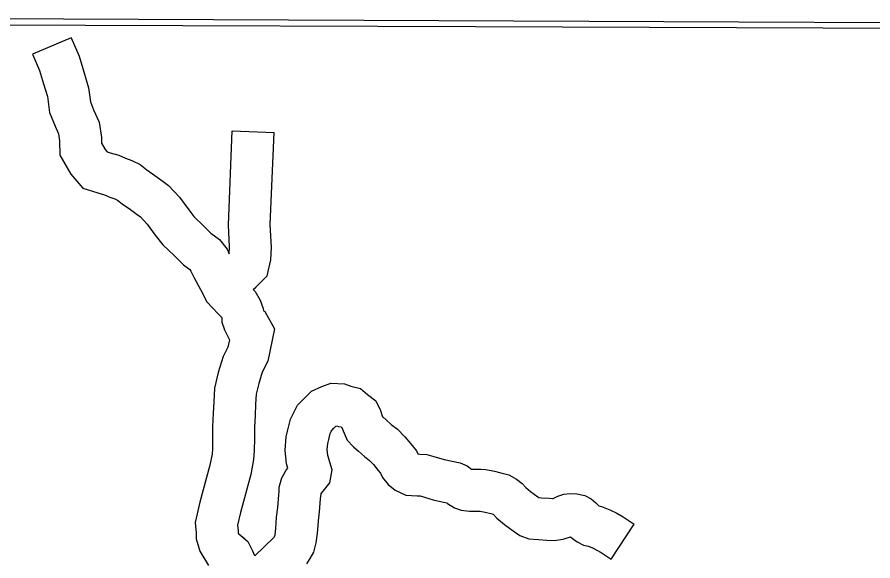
# Model space of a CAD drawing. Extents: x 1377389 to 1380723, y 1168351 to 1170484.
# Drawn here: x 1378388.2 to 1378449.4, y 1169283.9 to 1169322.8 of the extents above; entities that cross this region are included whole.
import ezdxf

# ---------------------------------------------------------------- set-up
doc = ezdxf.new("R2010")
doc.units = 0
doc.layers.add('B_Fill', color=7, linetype='Continuous')

msp = doc.modelspace()

# ---------------------------------------------------------------- linework, layer by layer
at = {"layer": 'B_Fill'}
for points in [[(1378340.611, 1169322.662), (1378364.608, 1169322.807), (1378455.912, 1169322.385)], [(1378340.611, 1169322.171), (1378359.301, 1169322.281), (1378364.669, 1169322.342), (1378393.018, 1169322.234)], [(1378393.018, 1169322.234), (1378420.942, 1169322.127)], [(1378420.942, 1169322.127), (1378464.495, 1169321.96), (1378471.613, 1169321.859), (1378485.732, 1169321.874)], [(1378392.022, 1169321.327), (1378389.259, 1169320.158), (1378389.765, 1169318.977), (1378390.054, 1169318.024), (1378390.331, 1169317.115), (1378390.474, 1169315.967), (1378390.871, 1169315.004), (1378391.113, 1169314.449), (1378391.191, 1169313.945), (1378391.206, 1169312.922), (1378392.014, 1169311.574), (1378392.868, 1169310.563), (1378393.94, 1169310.231), (1378394.407, 1169310.091), (1378394.803, 1169309.923), (1378395.153, 1169309.79), (1378395.349, 1169309.693), (1378395.666, 1169309.446), (1378396.268, 1169309.028), (1378396.738, 1169308.686), (1378396.982, 1169308.503), (1378397.46, 1169307.991), (1378398.045, 1169307.196), (1378398.576, 1169306.506), (1378399.409, 1169305.721), (1378400.051, 1169305.079), (1378400.513, 1169304.731), (1378400.598, 1169304.622), (1378400.818, 1169304.145), (1378401.278, 1169303.317), (1378401.723, 1169302.425), (1378402.541, 1169301.57), (1378402.795, 1169301.299), (1378402.812, 1169300.967), (1378403.006, 1169300.422), (1378403.345, 1169299.702), (1378403.238, 1169299.176), (1378402.904, 1169298.519), (1378402.547, 1169297.37), (1378402.28, 1169296.246), (1378402.228, 1169295.26), (1378402.183, 1169294.451), (1378402.136, 1169293.506), (1378402.142, 1169292.677), (1378402.131, 1169291.9), (1378402.102, 1169291.515), (1378401.957, 1169290.733), (1378401.228, 1169288.079), (1378400.89, 1169286.615), (1378400.964, 1169285.883), (1378400.964, 1169285.463), (1378401.22, 1169284.562), (1378401.846, 1169283.557)], [(1378392.022, 1169321.327), (1378392.587, 1169320.007), (1378392.925, 1169318.897), (1378393.276, 1169317.742), (1378393.401, 1169316.737), (1378393.632, 1169316.175), (1378394.018, 1169315.294), (1378394.188, 1169314.197), (1378394.194, 1169313.771), (1378394.462, 1169313.325), (1378394.593, 1169313.17), (1378394.815, 1169313.101), (1378395.427, 1169312.917), (1378395.922, 1169312.707), (1378396.355, 1169312.542), (1378396.953, 1169312.245), (1378397.443, 1169311.864), (1378398.006, 1169311.474), (1378398.522, 1169311.099), (1378398.995, 1169310.743), (1378399.772, 1169309.91), (1378400.442, 1169309), (1378400.808, 1169308.524), (1378401.499, 1169307.874), (1378402.022, 1169307.35), (1378402.635, 1169306.889), (1378403.178, 1169306.191), (1378403.33, 1169305.861)], [(1378403.33, 1169305.861), (1378403.361, 1169306.325), (1378403.272, 1169307.937), (1378403.546, 1169314.667), (1378406.544, 1169314.545)], [(1378405.051, 1169303.302), (1378405.236, 1169303.48), (1378405.518, 1169303.762), (1378406.048, 1169304.293), (1378406.307, 1169305.418), (1378406.367, 1169306.309), (1378406.275, 1169307.959), (1378406.544, 1169314.545)], [(1378405.051, 1169303.302), (1378405.199, 1169303.168), (1378405.554, 1169302.537), (1378405.767, 1169301.941), (1378405.775, 1169301.775), (1378405.874, 1169301.733), (1378406.569, 1169300.497), (1378406.096, 1169298.18), (1378405.694, 1169297.387), (1378405.442, 1169296.577), (1378405.261, 1169295.817), (1378405.223, 1169295.098), (1378405.179, 1169294.293), (1378405.136, 1169293.443), (1378405.142, 1169292.667), (1378405.129, 1169291.764), (1378405.081, 1169291.127), (1378404.883, 1169290.061), (1378404.137, 1169287.344), (1378403.925, 1169286.424), (1378403.964, 1169286.035), (1378403.964, 1169285.881), (1378403.98, 1169285.826), (1378404.026, 1169285.802), (1378404.658, 1169285.275)], [(1378405.051, 1169303.302), (1378405.199, 1169303.168), (1378405.554, 1169302.537), (1378405.767, 1169301.941), (1378405.775, 1169301.775), (1378405.874, 1169301.733), (1378406.569, 1169300.497), (1378406.096, 1169298.18), (1378405.694, 1169297.387), (1378405.442, 1169296.577), (1378405.261, 1169295.817), (1378405.223, 1169295.098), (1378405.179, 1169294.293), (1378405.136, 1169293.443), (1378405.142, 1169292.667), (1378405.129, 1169291.764), (1378405.081, 1169291.127), (1378404.883, 1169290.061), (1378404.137, 1169287.344), (1378403.925, 1169286.424), (1378403.964, 1169286.035), (1378403.964, 1169285.881), (1378403.98, 1169285.826), (1378404.026, 1169285.802), (1378404.417, 1169285.475)], [(1378405.175, 1169284.241), (1378406.536, 1169285.549), (1378406.545, 1169285.564), (1378406.581, 1169285.627), (1378406.611, 1169285.746), (1378406.674, 1169286.194), (1378406.704, 1169286.583), (1378406.724, 1169286.999), (1378406.816, 1169287.703), (1378406.888, 1169288.612), (1378406.916, 1169288.841), (1378406.916, 1169289.147), (1378407.087, 1169289.829), (1378407.417, 1169290.381), (1378407.526, 1169290.515), (1378407.437, 1169290.82), (1378407.328, 1169291.807), (1378407.409, 1169292.764), (1378407.534, 1169293.263), (1378407.71, 1169294.016), (1378407.955, 1169294.507), (1378408.227, 1169295.017), (1378408.7, 1169295.491), (1378409.228, 1169296.019), (1378409.956, 1169296.35), (1378410.607, 1169296.595), (1378411.585, 1169296.55), (1378412.027, 1169296.384), (1378412.719, 1169296.227), (1378413.226, 1169295.797), (1378413.824, 1169295.339), (1378414.154, 1169294.631), (1378414.277, 1169294.263), (1378414.305, 1169294.2), (1378414.317, 1169294.187), (1378414.56, 1169293.976), (1378414.92, 1169293.652), (1378415.38, 1169293.302), (1378415.893, 1169292.762), (1378416.299, 1169292.27), (1378416.729, 1169291.754), (1378416.823, 1169291.538), (1378416.977, 1169291.527), (1378417.482, 1169291.499), (1378418.146, 1169291.313), (1378418.712, 1169291.143), (1378419.281, 1169291.005), (1378419.848, 1169290.902), (1378420.367, 1169290.672), (1378420.666, 1169290.447), (1378420.67, 1169290.445), (1378420.961, 1169290.445), (1378421.324, 1169290.445), (1378421.697, 1169290.416), (1378422.306, 1169290.29), (1378422.768, 1169290.179), (1378423.344, 1169290.029), (1378423.891, 1169289.737), (1378424.282, 1169289.41), (1378424.556, 1169289.119), (1378424.876, 1169288.85), (1378425.159, 1169288.641), (1378425.401, 1169288.464), (1378425.477, 1169288.41), (1378425.684, 1169288.389), (1378426.233, 1169288.363), (1378426.468, 1169288.347), (1378426.502, 1169288.352), (1378426.549, 1169288.368), (1378426.834, 1169288.52), (1378427.262, 1169288.65), (1378427.714, 1169288.701), (1378428.201, 1169288.668), (1378428.774, 1169288.554), (1378429.218, 1169288.314), (1378429.4, 1169288.177), (1378429.566, 1169288.026), (1378429.712, 1169287.879), (1378429.769, 1169287.829), (1378429.957, 1169287.778), (1378430.573, 1169287.543), (1378431.07, 1169287.281), (1378431.52, 1169287.024), (1378431.953, 1169286.735), (1378432.299, 1169286.508)], [(1378408.895, 1169283.655), (1378409.132, 1169284.044), (1378409.388, 1169284.497), (1378409.56, 1169285.165), (1378409.657, 1169285.87), (1378409.698, 1169286.395), (1378409.715, 1169286.732), (1378409.801, 1169287.39), (1378409.873, 1169288.309), (1378409.916, 1169288.654), (1378409.916, 1169288.699), (1378410.046, 1169288.86), (1378410.529, 1169289.454), (1378410.687, 1169290.399), (1378410.39, 1169291.411), (1378410.342, 1169291.845), (1378410.378, 1169292.269), (1378410.451, 1169292.559), (1378410.551, 1169292.991), (1378410.621, 1169293.131), (1378410.665, 1169293.213), (1378410.822, 1169293.371), (1378410.965, 1169293.514), (1378411.043, 1169293.549), (1378411.163, 1169293.504), (1378411.339, 1169293.464), (1378411.344, 1169293.46), (1378411.396, 1169293.42), (1378411.477, 1169293.178), (1378411.764, 1169292.53), (1378412.225, 1169292.03), (1378412.574, 1169291.728), (1378413.003, 1169291.341), (1378413.371, 1169291.061), (1378413.647, 1169290.771), (1378413.99, 1169290.355), (1378414.151, 1169290.162), (1378414.289, 1169289.846), (1378414.714, 1169289.335), (1378415.198, 1169288.939), (1378415.976, 1169288.593), (1378416.783, 1169288.533), (1378416.988, 1169288.522), (1378417.309, 1169288.432), (1378417.926, 1169288.246), (1378418.658, 1169288.069), (1378418.894, 1169288.026), (1378418.948, 1169287.986), (1378419.44, 1169287.667), (1378419.932, 1169287.503), (1378420.513, 1169287.445), (1378420.961, 1169287.445), (1378421.209, 1169287.445), (1378421.276, 1169287.44), (1378421.652, 1169287.362), (1378422.039, 1169287.269), (1378422.223, 1169287.221), (1378422.491, 1169286.936), (1378423.019, 1169286.492), (1378423.381, 1169286.225), (1378423.648, 1169286.029), (1378424.117, 1169285.697), (1378424.771, 1169285.466), (1378425.461, 1169285.396), (1378426.056, 1169285.368), (1378426.586, 1169285.331), (1378427.231, 1169285.428), (1378427.749, 1169285.61), (1378427.88, 1169285.494), (1378428.215, 1169285.238), (1378428.687, 1169285.013), (1378429.031, 1169284.921), (1378429.334, 1169284.805), (1378429.625, 1169284.652), (1378429.941, 1169284.471), (1378430.297, 1169284.233), (1378430.652, 1169284), (1378432.299, 1169286.508)], [(1378404.658, 1169285.275), (1378404.999, 1169284.592), (1378405.138, 1169284.263)]]:
    msp.add_lwpolyline(points, dxfattribs=at)

doc.saveas('drawing.dxf')
